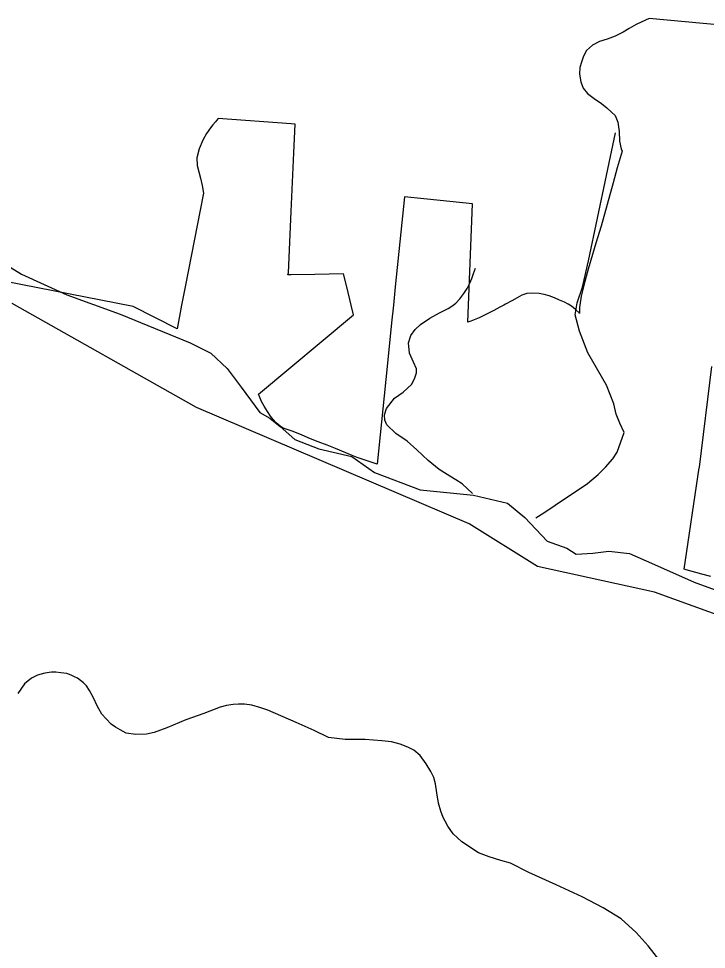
# Model space of a CAD drawing. Extents: x 884530 to 1028605, y 526725 to 653634.
# Drawn here: x 946654 to 948789, y 583000 to 585889 of the extents above; entities that cross this region are included whole.
import ezdxf

# ---------------------------------------------------------------- set-up
doc = ezdxf.new("R2010")
doc.units = 0
for name, color, linetype in [('Exist Boundary Political City Limit New', 7, 'Continuous'), ('Exist Hydrographic Creek Single Shore', 7, 'Continuous'), ('Exist Road Non-System Type 51', 7, 'Continuous'), ('Exist Road Secondary Type 51 Attributed', 7, 'Continuous'), ('Map Preparation Boundary City Limit Buffer Line', 7, 'Continuous')]:
    doc.layers.add(name, color=color, linetype=linetype)

msp = doc.modelspace()

# ---------------------------------------------------------------- linework, layer by layer
at = {"layer": 'Exist Boundary Political City Limit New'}
for points in [[(948890.2, 585863.6), (948610.6, 585889.4), (948599.8, 585884.8), (948570.8, 585871.5), (948548.6, 585858.8), (948529.9, 585847.2), (948505.6, 585835.1), (948480.6, 585826), (948457.1, 585818.4), (948434.8, 585807), (948416.6, 585790), (948407.1, 585772.8), (948400.8, 585754.1), (948396.2, 585737.2), (948395, 585716.6), (948399.1, 585693.3), (948406.2, 585673.2), (948419.8, 585656.5), (948439.9, 585641.7), (948462.6, 585626.1), (948479.4, 585612.4), (948494.1, 585599.1), (948505, 585588.5), (948513.8, 585568.4), (948517.6, 585538.7), (948519.4, 585509.3), (948523.9, 585485.6), (948526.9, 585477.8), (948511.9, 585425.9), (948499.1, 585380), (948480.6, 585312.3), (948461.6, 585244.8), (948445.8, 585192.1), (948434.8, 585156.9), (948421.4, 585111.1), (948408.2, 585062), (948406.9, 585056.2), (948400.1, 585027.2), (948396.1, 585000), (948394.9, 584992.2), (948394.9, 584974.3), (948393.4, 584975.9), (948382.7, 584986.3), (948370.3, 584996.4), (948364.4, 585000), (948359.1, 585003.2), (948347.9, 585008.7), (948332.8, 585015.6), (948316.7, 585022.6), (948300.7, 585028.7), (948285.4, 585033.2), (948269.3, 585036.1), (948249.9, 585037.5), (948230.9, 585035.8), (948215.4, 585030.3), (948201.1, 585022.7), (948184.8, 585013.6), (948164.9, 585002.8), (948159.9, 585000), (948147.9, 584993.5), (948129.1, 584983.4), (948108.5, 584972.8), (948083.2, 584960.8), (948057.6, 584950.1), (948048.4, 584947.2), (948062.4, 585314.6), (947851.6, 585336.2), (947823, 585056.2), (947817.2, 585000), (947811.6, 584945.4), (947797.7, 584809.4), (947766.6, 584505.8), (947704.1, 584527.3), (947689.6, 584533), (947637.2, 584554.5), (947611, 584564.8)], [(947611, 584564.8), (947583.6, 584575.5), (947560, 584585.2), (947534.4, 584596.3), (947506, 584608), (947484.1, 584614.8), (947474.9, 584618.2), (947465.1, 584624.1), (947452.9, 584634.2), (947443.6, 584644.3), (947435.8, 584654.8), (947426.7, 584669.1), (947416.4, 584686.3), (947408.1, 584701), (947403.6, 584710.5), (947398.2, 584723), (947693.4, 584969.6), (947685.9, 585000), (947672.2, 585056.2), (947662.2, 585097.5), (947572.8, 585095.4), (947500, 585093.9), (947489.8, 585093.6), (947491.4, 585100.2), (947500, 585290.2), (947508.2, 585472.8), (947512.2, 585562.1), (947500, 585562.9), (947273.5, 585578.8), (947268.3, 585572.9), (947264.9, 585569), (947256.8, 585559.4), (947249.1, 585550.1), (947236.5, 585532.4), (947225.4, 585512.3), (947213.9, 585485.2), (947206.9, 585456.9), (947207.8, 585433.4), (947213.1, 585413.3), (947218.7, 585393.9), (947223.3, 585371.5), (947227.6, 585347.7), (947170.8, 585056.2), (947159.8, 585000), (947145.4, 584925.9), (947009.8, 584995.8), (945819.6, 585228.2)], [(948801.9, 584157.2), (948774.7, 584164.6), (948725.9, 584178.1), (948720.1, 584179.8), (948766.5, 584494.5), (948766.8, 584496.9), (948805.7, 584808.8)]]:
    msp.add_lwpolyline(points, dxfattribs=at)
at = {"layer": 'Exist Hydrographic Creek Single Shore'}
msp.add_lwpolyline([(950086.6, 584322.2), (949943.6, 584052.7), (949858.4, 583772.2), (949788.3, 583675.1), (949670.3, 583644.7), (949046.2, 583910), (948916, 584004.4), (948627.9, 584108.6), (948263.9, 584188.2), (948052, 584320.5), (947206, 584682), (946633.7, 585005.3)], dxfattribs=at)
at = {"layer": 'Exist Road Non-System Type 51'}
for points in [[(948258.7, 584339.1), (948286.7, 584357.5), (948319, 584379.1), (948419.2, 584446.1), (948452.4, 584473.9), (948475.5, 584497), (948498.7, 584522.4), (948511.9, 584543.2), (948533.7, 584604.1), (948520.4, 584633.1), (948508.7, 584661), (948501.8, 584693.5), (948478.6, 584751.5), (948420.5, 584851.4), (948394.9, 584918.8), (948381, 584969.9), (948388, 585007), (948404.2, 585055.8), (948422.8, 585137.1), (948506.4, 585534.3)], [(948062.4, 584415.3), (948030.8, 584444.6), (948010.7, 584457.7), (947992.3, 584468.5), (947959.2, 584490), (947925.2, 584517.1), (947889.8, 584550.9), (947860.2, 584578), (947824.7, 584601.2), (947796.9, 584628.5), (947790.4, 584642.2), (947789.3, 584658.9), (947795.3, 584678.6), (947820, 584711), (947847.6, 584729.7), (947873.1, 584753.8), (947882.8, 584771.4), (947888.8, 584789.3), (947889.3, 584802.2), (947879.3, 584822.6), (947867, 584851.2), (947863.9, 584883.2), (947871.4, 584905.9), (947884.2, 584924), (947901.1, 584939.4), (947930.3, 584959.5), (947960.4, 584976.3), (947986.7, 584989.5), (947998.2, 584996.3), (948010.5, 585006.3), (948022.9, 585019.5), (948036, 585036.4), (948045.9, 585051.9), (948053.9, 585067.7), (948060.2, 585082.6), (948065.9, 585098.4), (948071.5, 585114.7)], [(948645.6, 582963), (948607.5, 583010.5), (948571.1, 583051.8), (948524.1, 583094.5), (948468.4, 583128.4), (948403.3, 583162.4), (948322.6, 583200.4), (948237.1, 583238.4), (948180.1, 583266.9), (948150.2, 583275.9), (948114.7, 583287.4), (948081.3, 583299.9), (948029.9, 583333.3), (948003.1, 583358), (947985.6, 583382.5), (947977.4, 583397.8), (947971.2, 583409.4), (947964.3, 583429), (947957.2, 583453.6), (947952.2, 583485.4), (947947.5, 583513.8), (947942.7, 583532.8), (947933.2, 583551.8), (947919, 583575.6), (947899.8, 583601.2), (947880.9, 583618.3), (947862, 583627.8), (947838.2, 583637.3), (947810.7, 583643.8), (947781.2, 583646.8), (947729, 583651.6), (947667.5, 583651.5), (947616.1, 583657.5), (947570.7, 583678.8), (947515.2, 583703.8), (947427.5, 583742.8), (947405.5, 583749.9), (947377.6, 583757.5), (947355.3, 583760.8), (947336.1, 583761.4), (947319.2, 583760.3), (947299.5, 583756.4), (947279.3, 583751.5), (947229, 583731.9), (947173.2, 583712.7), (947113.6, 583687), (947074.3, 583672.8), (947050.3, 583667.9), (947017.5, 583667.3), (946988.1, 583670.6), (946968.8, 583681), (946954.9, 583689.6), (946940.7, 583699.1), (946925.6, 583715.5), (946912.5, 583729.7), (946902.6, 583746.6), (946896.6, 583757.5), (946887.4, 583778.3), (946874.1, 583803.6), (946864.6, 583817.8), (946855.2, 583827.3), (946836.1, 583841.5), (946826.7, 583846.2), (946817.1, 583851), (946802.9, 583855.8), (946784.5, 583858.7), (946769.7, 583860.5), (946755.4, 583860.5), (946734.8, 583857), (946712.7, 583851), (946693.7, 583841.5), (946672.5, 583823.7), (946650.9, 583794)]]:
    msp.add_lwpolyline(points, dxfattribs=at)
at = {"layer": 'Exist Road Secondary Type 51 Attributed'}
msp.add_lwpolyline([(946591.6, 585139.7), (946663.1, 585096.3), (946802.9, 585031.8), (946968.8, 584972.3), (947185.9, 584882.6), (947250.9, 584851.1), (947300.8, 584802.9), (947344.9, 584745.5), (947403, 584666.9), (947433.9, 584649.2), (947465.9, 584622.7), (947511.1, 584583.1), (947585.5, 584554.2), (947687.8, 584529.9), (947758, 584479.9), (947900.6, 584426), (948066, 584409.4), (948170.8, 584385), (948224.8, 584340.6), (948294.8, 584267), (948355.1, 584245.2), (948384.2, 584226.4), (948436.5, 584229.3), (948485.8, 584235.6), (948550, 584229.1), (948627.8, 584194.7), (948751, 584139.7), (948815.9, 584116.1)], dxfattribs=at)
at = {"layer": 'Map Preparation Boundary City Limit Buffer Line'}
for points in [[(948890.2, 585863.6), (948610.6, 585889.4), (948599.8, 585884.8), (948570.8, 585871.5), (948548.6, 585858.8), (948529.9, 585847.2), (948505.6, 585835.1), (948480.6, 585826), (948457.1, 585818.4), (948434.8, 585807), (948416.6, 585790), (948407.1, 585772.8), (948400.8, 585754.1), (948396.2, 585737.2), (948395, 585716.6), (948399.1, 585693.3), (948406.2, 585673.2), (948419.8, 585656.5), (948439.9, 585641.7), (948462.6, 585626.1), (948479.4, 585612.4), (948494.1, 585599.1), (948505, 585588.5), (948513.8, 585568.4), (948517.6, 585538.7), (948519.4, 585509.3), (948523.9, 585485.6), (948526.9, 585477.8), (948511.9, 585425.9), (948499.1, 585380), (948480.6, 585312.3), (948461.6, 585244.8), (948445.8, 585192.1), (948434.8, 585156.9), (948421.4, 585111.1), (948408.2, 585062), (948406.9, 585056.2), (948400.1, 585027.2), (948396.1, 585000), (948394.9, 584992.2), (948394.9, 584974.3), (948393.4, 584975.9), (948382.7, 584986.3), (948370.3, 584996.4), (948364.4, 585000), (948359.1, 585003.2), (948347.9, 585008.7), (948332.8, 585015.6), (948316.7, 585022.6), (948300.7, 585028.7), (948285.4, 585033.2), (948269.3, 585036.1), (948249.9, 585037.5), (948230.9, 585035.8), (948215.4, 585030.3), (948201.1, 585022.7), (948184.8, 585013.6), (948164.9, 585002.8), (948159.9, 585000), (948147.9, 584993.5), (948129.1, 584983.4), (948108.5, 584972.8), (948083.2, 584960.8), (948057.6, 584950.1), (948048.4, 584947.2), (948062.4, 585314.6), (947851.6, 585336.2), (947823, 585056.2), (947817.2, 585000), (947811.6, 584945.4), (947797.7, 584809.4), (947766.6, 584505.8), (947704.1, 584527.3), (947689.6, 584533), (947637.2, 584554.5), (947611, 584564.8)], [(947611, 584564.8), (947583.6, 584575.5), (947560, 584585.2), (947534.4, 584596.3), (947506, 584608), (947484.1, 584614.8), (947474.9, 584618.2), (947465.1, 584624.1), (947452.9, 584634.2), (947443.6, 584644.3), (947435.8, 584654.8), (947426.7, 584669.1), (947416.4, 584686.3), (947408.1, 584701), (947403.6, 584710.5), (947398.2, 584723), (947693.4, 584969.6), (947685.9, 585000), (947672.2, 585056.2), (947662.2, 585097.5), (947572.8, 585095.4), (947500, 585093.9), (947489.8, 585093.6), (947491.4, 585100.2), (947500, 585290.2), (947508.2, 585472.8), (947512.2, 585562.1), (947500, 585562.9), (947273.5, 585578.8), (947268.3, 585572.9), (947264.9, 585569), (947256.8, 585559.4), (947249.1, 585550.1), (947236.5, 585532.4), (947225.4, 585512.3), (947213.9, 585485.2), (947206.9, 585456.9), (947207.8, 585433.4), (947213.1, 585413.3), (947218.7, 585393.9), (947223.3, 585371.5), (947227.6, 585347.7), (947170.8, 585056.2), (947159.8, 585000), (947145.4, 584925.9), (947009.8, 584995.8), (945819.6, 585228.2)], [(948801.9, 584157.2), (948774.7, 584164.6), (948725.9, 584178.1), (948720.1, 584179.8), (948766.5, 584494.5), (948766.8, 584496.9), (948805.7, 584808.8)]]:
    msp.add_lwpolyline(points, dxfattribs=at)

doc.saveas('drawing.dxf')
